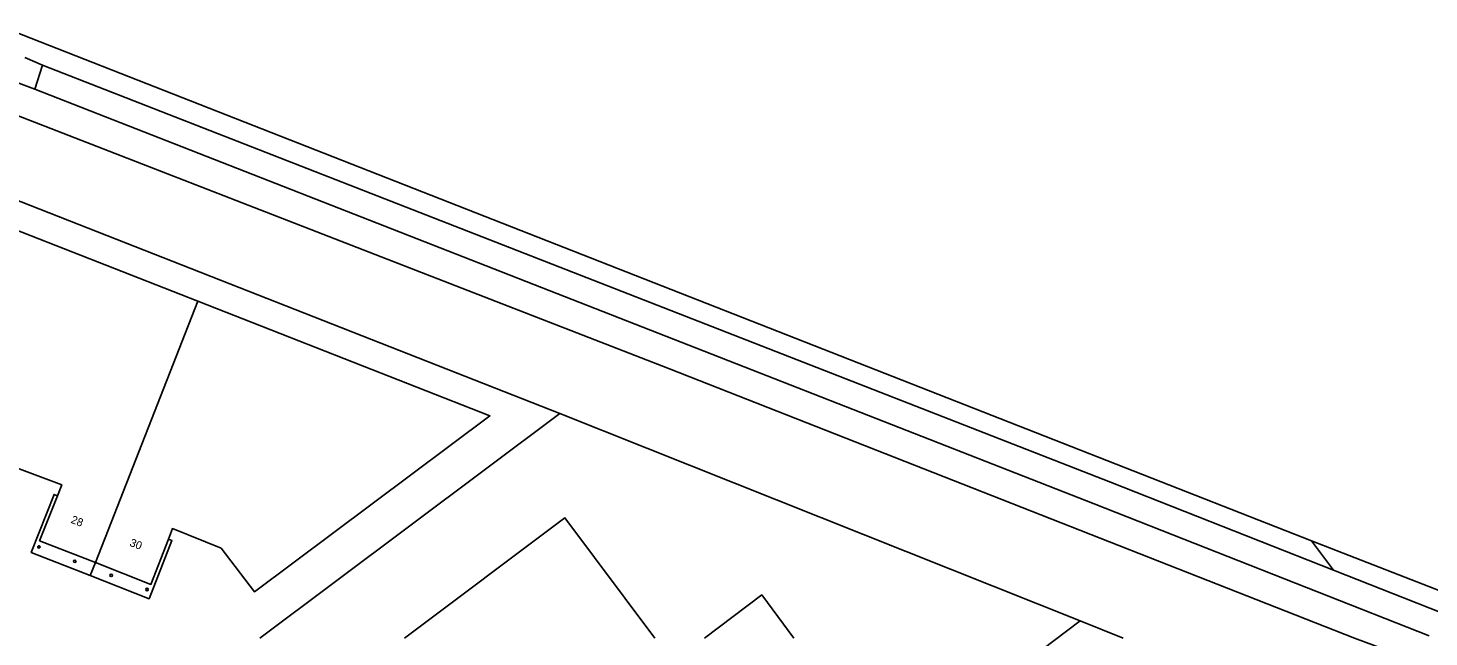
# Model space of a CAD drawing. Extents: x 130998 to 133001, y 398999 to 403002.
# Drawn here: x 131844.9 to 132020, y 400500.1 to 400576.3 of the extents above; entities that cross this region are included whole.
import ezdxf

# ---------------------------------------------------------------- set-up
doc = ezdxf.new("R2010")
doc.units = 0
for name, color, linetype in [('gg-afsc-erfafscheiding', 7, 'Continuous'), ('gg-afsc-hekwerk', 7, 'Continuous'), ('gg-anno-huisnummerreeks BGT', 7, 'Continuous'), ('gg-bbg-hoofdgebouw', 7, 'Continuous'), ('gg-bbg-onder overbouw', 7, 'Continuous'), ('gg-bbg-pand overbouw', 7, 'Continuous'), ('gg-bbg-pilaar onder overbouw', 7, 'Continuous'), ('gg-bbg-tussenscheiding', 7, 'Continuous'), ('gg-bbg-tussenscheiding niveau 01', 7, 'Continuous'), ('gg-knt-verharding', 7, 'Continuous'), ('gt-grn-groengrens', 7, 'Continuous'), ('gt-grn-weggrens', 7, 'Continuous')]:
    doc.layers.add(name, color=color, linetype=linetype)

msp = doc.modelspace()

# ---------------------------------------------------------------- linework, layer by layer
at = {"layer": 'gg-afsc-erfafscheiding'}
for p, q in [((131911.39, 400528.07), (131976.4, 400502.14)), ((131976.4, 400502.14), (131981.77, 400500))]:
    msp.add_line(p, q, dxfattribs=at)
at = {"layer": 'gg-afsc-hekwerk'}
for p, q in [((131873.88, 400500), (131911.39, 400528.07)), ((131922.73, 400461.71), (131976.4, 400502.14))]:
    msp.add_line(p, q, dxfattribs=at)
msp.add_lwpolyline([(131911.39, 400528.07), (131840.52, 400555.92), (131826.34, 400545.2)], dxfattribs=at)
at = {"layer": 'gg-bbg-hoofdgebouw'}
for points in [[(131848.61, 400517.79), (131849.14, 400519.14), (131842.84, 400521.54), (131840.12, 400519.59), (131824.93, 400539.9), (131841.05, 400551.97), (131866.13, 400542.11)], [(131866.13, 400542.11), (131902.64, 400527.77), (131873.24, 400505.76), (131869.05, 400511.25), (131862.97, 400513.68), (131862.46, 400512.36)], [(131923.26, 400500), (131912.01, 400515.01), (131891.98, 400500)], [(131929.43, 400500), (131936.6, 400505.38), (131940.63, 400500)]]:
    msp.add_lwpolyline(points, dxfattribs=at)
at = {"layer": 'gg-bbg-onder overbouw'}
for points in [[(131848.61, 400517.79), (131846.38, 400512.16), (131853.34, 400509.44)], [(131853.34, 400509.44), (131860.29, 400506.71), (131862.46, 400512.36)]]:
    msp.add_lwpolyline(points, dxfattribs=at)
at = {"layer": 'gg-bbg-pand overbouw'}
for points in [[(131852.7, 400507.81), (131845.34, 400510.7), (131848.19, 400517.96), (131848.61, 400517.79)], [(131862.46, 400512.36), (131862.9, 400512.18), (131860.05, 400504.92), (131852.7, 400507.81)]]:
    msp.add_lwpolyline(points, dxfattribs=at)
at = {"layer": 'gg-bbg-pilaar onder overbouw'}
for points in [[(131846.22, 400511.25), (131846.15, 400511.34), (131846.15, 400511.45), (131846.24, 400511.53), (131846.35, 400511.52), (131846.43, 400511.43), (131846.42, 400511.32), (131846.33, 400511.24), (131846.22, 400511.25)], [(131850.67, 400509.49), (131850.63, 400509.6), (131850.67, 400509.7), (131850.78, 400509.74), (131850.88, 400509.7), (131850.93, 400509.6), (131850.88, 400509.49), (131850.77, 400509.45), (131850.67, 400509.49)], [(131855.17, 400507.83), (131855.21, 400507.93), (131855.32, 400507.98), (131855.43, 400507.93), (131855.47, 400507.83), (131855.43, 400507.72), (131855.32, 400507.68), (131855.21, 400507.72), (131855.17, 400507.83)], [(131859.64, 400506.07), (131859.68, 400506.18), (131859.79, 400506.22), (131859.9, 400506.18), (131859.94, 400506.07), (131859.9, 400505.96), (131859.79, 400505.92), (131859.68, 400505.96), (131859.64, 400506.07)]]:
    msp.add_lwpolyline(points, dxfattribs=at)
at = {"layer": 'gg-bbg-tussenscheiding'}
msp.add_line((131853.34, 400509.44), (131866.13, 400542.11), dxfattribs=at)
at = {"layer": 'gg-bbg-tussenscheiding niveau 01'}
msp.add_line((131852.7, 400507.81), (131853.34, 400509.44), dxfattribs=at)
at = {"layer": 'gg-knt-verharding'}
msp.add_line((131846.75, 400571.64), (131844.51, 400572.57), dxfattribs=at)
for points in [[(132008.05, 400508.48), (131980.17, 400519.48), (131846.75, 400571.64)], [(132019.98, 400500.26), (131978.13, 400516.76), (131845.8, 400568.61)], [(132124.83, 400462.6), (132070.77, 400483.75), (132008.05, 400508.48)]]:
    msp.add_lwpolyline(points, dxfattribs=at)
msp.add_arc((131836.37, 400546.41), 24.12, 67.0025, 94.3619, dxfattribs=at)
at = {"layer": 'gt-grn-groengrens'}
for p, q in [((131841.99, 400576.27), (132005.29, 400512.15)), ((132005.29, 400512.15), (132129.87, 400463.5)), ((132005.29, 400512.15), (132008.05, 400508.48))]:
    msp.add_line(p, q, dxfattribs=at)
msp.add_lwpolyline([(131833.36, 400569.29), (131925.09, 400533.67), (132010.65, 400500), (132018.09, 400497.25), (132022.04, 400495.47)], dxfattribs=at)
at = {"layer": 'gt-grn-weggrens'}
msp.add_line((131845.8, 400568.61), (131846.75, 400571.64), dxfattribs=at)

# ---------------------------------------------------------------- texts
at = {"layer": 'gg-anno-huisnummerreeks BGT'}
for s, p in [('28', (131850.2, 400514.43)), ('30', (131857.55, 400511.55))]:
    msp.add_text(s, height=1, rotation=338.6, dxfattribs=at).set_placement(p)

doc.saveas('drawing.dxf')
